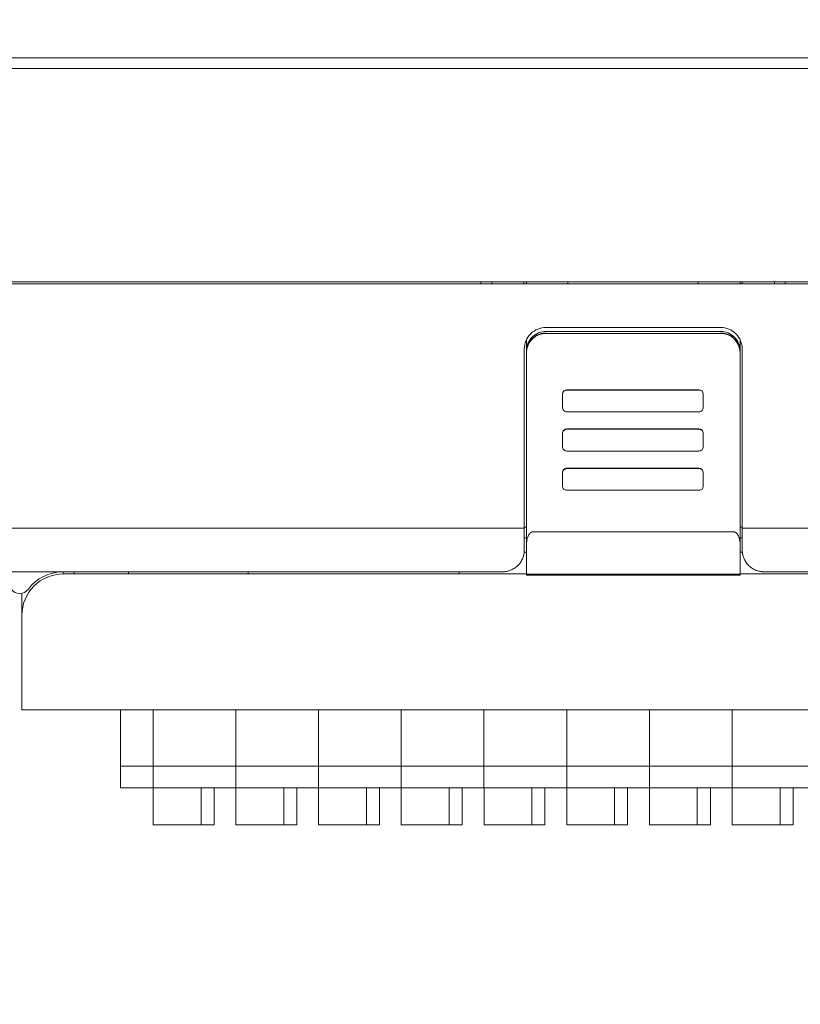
# Model space of a CAD drawing. Header units: millimetres. Extents: x -1114 to 1396, y -630 to 631.
# Tile 276 of 656: x -436 to -400, y 46 to 91. Entities that reach past the tile are written whole.
import ezdxf

# ---------------------------------------------------------------- set-up
doc = ezdxf.new("R2010")
doc.units = ezdxf.units.MM
doc.header["$MEASUREMENT"] = 0

msp = doc.modelspace()

# ---------------------------------------------------------------- linework, layer by layer
at = {"lineweight": 18}
for points, knots in [([(1038.9843, -629.7647), (1038.9843, -629.7647), (-1111.4882, -629.7647), (-1111.4882, -629.7647), (-1111.4882, -629.7647), (-1111.4882, -629.7647), (-1111.4882, 630.7883), (-1111.4882, 630.7883), (-1111.4882, 630.7883), (-1111.4882, 630.7883), (1038.9843, 630.7883), (1038.9843, 630.7883)], [0, 0, 0, 0, 0.3333333, 0.3333333, 0.3333333, 0.3333333, 0.6666667, 0.6666667, 0.6666667, 0.6666667, 1, 1, 1, 1]), ([(-412.0745, 76.694), (-412.3397, 76.694), (-412.5941, 76.5886), (-412.7816, 76.4011), (-412.7816, 76.4011), (-412.9691, 76.2135), (-413.0745, 75.9592), (-413.0745, 75.694)], [0, 0, 0, 0, 0.5, 0.5, 0.5, 0.5, 1, 1, 1, 1]), ([(-403.053, 75.694), (-403.053, 75.9592), (-403.1583, 76.2135), (-403.3459, 76.4011), (-403.3459, 76.4011), (-403.5334, 76.5886), (-403.7878, 76.694), (-404.053, 76.694)], [0, 0, 0, 0, 0.5, 0.5, 0.5, 0.5, 1, 1, 1, 1]), ([(-412.0745, 76.5105), (-412.3132, 76.5105), (-412.5421, 76.4158), (-412.7109, 76.2473), (-412.7109, 76.2473), (-412.8797, 76.0787), (-412.9745, 75.8501), (-412.9745, 75.6117)], [0, 0, 0, 0, 0.5, 0.5, 0.5, 0.5, 1, 1, 1, 1]), ([(-412.9745, 75.5373), (-412.9745, 75.5967), (-412.9687, 75.655), (-412.9573, 75.7124), (-412.9573, 75.7124), (-412.9516, 75.7411), (-412.9444, 75.7696), (-412.9359, 75.7978), (-412.9359, 75.7978), (-412.9273, 75.826), (-412.9173, 75.8541), (-412.906, 75.8813), (-412.906, 75.8813), (-412.8834, 75.9357), (-412.8558, 75.9873), (-412.8232, 76.0361), (-412.8232, 76.0361), (-412.815, 76.0483), (-412.8066, 76.0604), (-412.7978, 76.0722), (-412.7978, 76.0722), (-412.789, 76.0841), (-412.7799, 76.0958), (-412.7705, 76.1072), (-412.7705, 76.1072), (-412.7517, 76.1301), (-412.7319, 76.1519), (-412.7111, 76.1726), (-412.7111, 76.1726), (-412.6697, 76.2141), (-412.6244, 76.2513), (-412.5752, 76.2842), (-412.5752, 76.2842), (-412.563, 76.2924), (-412.5504, 76.3003), (-412.5377, 76.3079), (-412.5377, 76.3079), (-412.525, 76.3156), (-412.5122, 76.3228), (-412.4992, 76.3298), (-412.4992, 76.3298), (-412.4732, 76.3436), (-412.4467, 76.3562), (-412.4197, 76.3674), (-412.4197, 76.3674), (-412.3926, 76.3786), (-412.365, 76.3885), (-412.3369, 76.3971), (-412.3369, 76.3971), (-412.3228, 76.4014), (-412.3086, 76.4053), (-412.2942, 76.4089), (-412.2942, 76.4089), (-412.2799, 76.4125), (-412.2654, 76.4158), (-412.2508, 76.4187), (-412.2508, 76.4187), (-412.1927, 76.4303), (-412.1339, 76.4361), (-412.0745, 76.4361)], [0, 0, 0, 0, 0.0666667, 0.0666667, 0.0666667, 0.0666667, 0.1333333, 0.1333333, 0.1333333, 0.1333333, 0.2, 0.2, 0.2, 0.2, 0.2666667, 0.2666667, 0.2666667, 0.2666667, 0.3333333, 0.3333333, 0.3333333, 0.3333333, 0.4, 0.4, 0.4, 0.4, 0.4666667, 0.4666667, 0.4666667, 0.4666667, 0.5333333, 0.5333333, 0.5333333, 0.5333333, 0.6, 0.6, 0.6, 0.6, 0.6666667, 0.6666667, 0.6666667, 0.6666667, 0.7333333, 0.7333333, 0.7333333, 0.7333333, 0.8, 0.8, 0.8, 0.8, 0.8666667, 0.8666667, 0.8666667, 0.8666667, 0.9333333, 0.9333333, 0.9333333, 0.9333333, 1, 1, 1, 1]), ([(-403.153, 75.6117), (-403.153, 75.8501), (-403.2478, 76.0787), (-403.4166, 76.2473), (-403.4166, 76.2473), (-403.5853, 76.4158), (-403.8143, 76.5105), (-404.053, 76.5105)], [0, 0, 0, 0, 0.5, 0.5, 0.5, 0.5, 1, 1, 1, 1]), ([(-404.053, 76.4361), (-403.9935, 76.4361), (-403.9351, 76.4303), (-403.8776, 76.4189), (-403.8776, 76.4189), (-403.8489, 76.4132), (-403.8204, 76.4061), (-403.7921, 76.3975), (-403.7921, 76.3975), (-403.7639, 76.389), (-403.7358, 76.379), (-403.7085, 76.3677), (-403.7085, 76.3677), (-403.6541, 76.3452), (-403.6024, 76.3176), (-403.5535, 76.285), (-403.5535, 76.285), (-403.5413, 76.2769), (-403.5292, 76.2684), (-403.5174, 76.2596), (-403.5174, 76.2596), (-403.5055, 76.2509), (-403.4938, 76.2417), (-403.4823, 76.2323), (-403.4823, 76.2323), (-403.4594, 76.2136), (-403.4375, 76.1938), (-403.4168, 76.1731), (-403.4168, 76.1731), (-403.3753, 76.1317), (-403.338, 76.0865), (-403.3051, 76.0374), (-403.3051, 76.0374), (-403.2969, 76.0251), (-403.2889, 76.0126), (-403.2813, 75.9999), (-403.2813, 75.9999), (-403.2737, 75.9872), (-403.2664, 75.9744), (-403.2594, 75.9614), (-403.2594, 75.9614), (-403.2456, 75.9355), (-403.233, 75.909), (-403.2218, 75.882), (-403.2218, 75.882), (-403.2105, 75.855), (-403.2006, 75.8275), (-403.192, 75.7994), (-403.192, 75.7994), (-403.1878, 75.7853), (-403.1838, 75.7711), (-403.1802, 75.7568), (-403.1802, 75.7568), (-403.1766, 75.7425), (-403.1733, 75.728), (-403.1704, 75.7134), (-403.1704, 75.7134), (-403.1588, 75.6554), (-403.153, 75.5967), (-403.153, 75.5373)], [0, 0, 0, 0, 0.0666667, 0.0666667, 0.0666667, 0.0666667, 0.1333333, 0.1333333, 0.1333333, 0.1333333, 0.2, 0.2, 0.2, 0.2, 0.2666667, 0.2666667, 0.2666667, 0.2666667, 0.3333333, 0.3333333, 0.3333333, 0.3333333, 0.4, 0.4, 0.4, 0.4, 0.4666667, 0.4666667, 0.4666667, 0.4666667, 0.5333333, 0.5333333, 0.5333333, 0.5333333, 0.6, 0.6, 0.6, 0.6, 0.6666667, 0.6666667, 0.6666667, 0.6666667, 0.7333333, 0.7333333, 0.7333333, 0.7333333, 0.8, 0.8, 0.8, 0.8, 0.8666667, 0.8666667, 0.8666667, 0.8666667, 0.9333333, 0.9333333, 0.9333333, 0.9333333, 1, 1, 1, 1]), ([(-411.1207, 73.8115), (-411.1737, 73.8115), (-411.2246, 73.7905), (-411.2621, 73.753), (-411.2621, 73.753), (-411.2996, 73.7156), (-411.3207, 73.6648), (-411.3207, 73.6118)], [0, 0, 0, 0, 0.5, 0.5, 0.5, 0.5, 1, 1, 1, 1]), ([(-404.8459, 73.6118), (-404.8459, 73.6648), (-404.867, 73.7156), (-404.9045, 73.753), (-404.9045, 73.753), (-404.942, 73.7905), (-404.9929, 73.8115), (-405.0459, 73.8115)], [0, 0, 0, 0, 0.5, 0.5, 0.5, 0.5, 1, 1, 1, 1]), ([(-411.3207, 73.0126), (-411.3207, 72.9596), (-411.2996, 72.9088), (-411.2621, 72.8714), (-411.2621, 72.8714), (-411.2246, 72.8339), (-411.1737, 72.8129), (-411.1207, 72.8129)], [0, 0, 0, 0, 0.5, 0.5, 0.5, 0.5, 1, 1, 1, 1]), ([(-405.0459, 72.8129), (-404.9929, 72.8129), (-404.942, 72.8339), (-404.9045, 72.8714), (-404.9045, 72.8714), (-404.867, 72.9088), (-404.8459, 72.9596), (-404.8459, 73.0126)], [0, 0, 0, 0, 0.5, 0.5, 0.5, 0.5, 1, 1, 1, 1]), ([(-411.1207, 72.0212), (-411.1737, 72.0212), (-411.2246, 72.0002), (-411.2621, 71.9627), (-411.2621, 71.9627), (-411.2996, 71.9253), (-411.3207, 71.8745), (-411.3207, 71.8215)], [0, 0, 0, 0, 0.5, 0.5, 0.5, 0.5, 1, 1, 1, 1]), ([(-411.1207, 72.0046), (-411.1737, 72.0046), (-411.2246, 71.9835), (-411.2621, 71.9461), (-411.2621, 71.9461), (-411.2996, 71.9086), (-411.3207, 71.8578), (-411.3207, 71.8048)], [0, 0, 0, 0, 0.5, 0.5, 0.5, 0.5, 1, 1, 1, 1]), ([(-404.8459, 71.8048), (-404.8459, 71.8578), (-404.867, 71.9086), (-404.9045, 71.9461), (-404.9045, 71.9461), (-404.942, 71.9835), (-404.9929, 72.0046), (-405.0459, 72.0046)], [0, 0, 0, 0, 0.5, 0.5, 0.5, 0.5, 1, 1, 1, 1]), ([(-411.3207, 71.2057), (-411.3207, 71.1527), (-411.2996, 71.1019), (-411.2621, 71.0644), (-411.2621, 71.0644), (-411.2246, 71.027), (-411.1737, 71.0059), (-411.1207, 71.0059)], [0, 0, 0, 0, 0.5, 0.5, 0.5, 0.5, 1, 1, 1, 1]), ([(-405.0459, 71.0059), (-404.9929, 71.0059), (-404.942, 71.027), (-404.9045, 71.0644), (-404.9045, 71.0644), (-404.867, 71.1019), (-404.8459, 71.1527), (-404.8459, 71.2057)], [0, 0, 0, 0, 0.5, 0.5, 0.5, 0.5, 1, 1, 1, 1]), ([(-411.1207, 70.2143), (-411.1737, 70.2143), (-411.2246, 70.1932), (-411.2621, 70.1558), (-411.2621, 70.1558), (-411.2996, 70.1183), (-411.3207, 70.0675), (-411.3207, 70.0146)], [0, 0, 0, 0, 0.5, 0.5, 0.5, 0.5, 1, 1, 1, 1]), ([(-411.1207, 70.1976), (-411.1737, 70.1976), (-411.2246, 70.1766), (-411.2621, 70.1391), (-411.2621, 70.1391), (-411.2996, 70.1017), (-411.3207, 70.0509), (-411.3207, 69.9979)], [0, 0, 0, 0, 0.5, 0.5, 0.5, 0.5, 1, 1, 1, 1]), ([(-404.8459, 69.9979), (-404.8459, 70.0509), (-404.867, 70.1017), (-404.9045, 70.1391), (-404.9045, 70.1391), (-404.942, 70.1766), (-404.9929, 70.1976), (-405.0459, 70.1976)], [0, 0, 0, 0, 0.5, 0.5, 0.5, 0.5, 1, 1, 1, 1]), ([(-411.3207, 69.3987), (-411.3207, 69.3457), (-411.2996, 69.2949), (-411.2621, 69.2575), (-411.2621, 69.2575), (-411.2246, 69.22), (-411.1737, 69.199), (-411.1207, 69.199)], [0, 0, 0, 0, 0.5, 0.5, 0.5, 0.5, 1, 1, 1, 1]), ([(-405.0459, 69.199), (-404.9929, 69.199), (-404.942, 69.22), (-404.9045, 69.2575), (-404.9045, 69.2575), (-404.867, 69.2949), (-404.8459, 69.3457), (-404.8459, 69.3987)], [0, 0, 0, 0, 0.5, 0.5, 0.5, 0.5, 1, 1, 1, 1]), ([(-412.6745, 67.291), (-412.685, 67.2904), (-412.6956, 67.2897), (-412.7058, 67.2878), (-412.7058, 67.2878), (-412.7164, 67.2859), (-412.7268, 67.2825), (-412.7366, 67.2784), (-412.7366, 67.2784), (-412.7473, 67.2739), (-412.7574, 67.2686), (-412.7669, 67.2626), (-412.7669, 67.2626), (-412.7796, 67.2547), (-412.7912, 67.2455), (-412.802, 67.2357), (-412.802, 67.2357), (-412.814, 67.2247), (-412.825, 67.2128), (-412.8351, 67.2004), (-412.8351, 67.2004), (-412.8729, 67.1538), (-412.8989, 67.1003), (-412.919, 67.0457), (-412.919, 67.0457), (-412.9383, 66.9931), (-412.9523, 66.9395), (-412.9606, 66.8852), (-412.9606, 66.8852), (-412.9697, 66.8265), (-412.9721, 66.767), (-412.9745, 66.7075)], [0, 0, 0, 0, 0.125, 0.125, 0.125, 0.125, 0.25, 0.25, 0.25, 0.25, 0.375, 0.375, 0.375, 0.375, 0.5, 0.5, 0.5, 0.5, 0.625, 0.625, 0.625, 0.625, 0.75, 0.75, 0.75, 0.75, 0.875, 0.875, 0.875, 0.875, 1, 1, 1, 1]), ([(-403.153, 66.7076), (-403.153, 66.765), (-403.1572, 66.8218), (-403.166, 66.8779), (-403.166, 66.8779), (-403.1704, 66.9059), (-403.176, 66.9338), (-403.1828, 66.9615), (-403.1828, 66.9615), (-403.1897, 66.9891), (-403.1979, 67.0166), (-403.2078, 67.0438), (-403.2078, 67.0438), (-403.2127, 67.0574), (-403.2181, 67.071), (-403.2239, 67.0844), (-403.2239, 67.0844), (-403.2298, 67.0979), (-403.2362, 67.1113), (-403.2431, 67.1245), (-403.2431, 67.1245), (-403.25, 67.1376), (-403.2574, 67.1505), (-403.2655, 67.1632), (-403.2655, 67.1632), (-403.2736, 67.1758), (-403.2824, 67.1881), (-403.292, 67.1999), (-403.292, 67.1999), (-403.3015, 67.2117), (-403.3118, 67.223), (-403.323, 67.2335), (-403.323, 67.2335), (-403.3287, 67.2388), (-403.3346, 67.2439), (-403.3408, 67.2488), (-403.3408, 67.2488), (-403.347, 67.2536), (-403.3535, 67.2582), (-403.3602, 67.2625), (-403.3602, 67.2625), (-403.3669, 67.2667), (-403.3739, 67.2706), (-403.3812, 67.2741), (-403.3812, 67.2741), (-403.3885, 67.2776), (-403.3962, 67.2807), (-403.404, 67.2832), (-403.404, 67.2832), (-403.4118, 67.2858), (-403.4197, 67.2877), (-403.4279, 67.289), (-403.4279, 67.289), (-403.4361, 67.2904), (-403.4445, 67.2911), (-403.453, 67.2911)], [0, 0, 0, 0, 0.0714286, 0.0714286, 0.0714286, 0.0714286, 0.1428571, 0.1428571, 0.1428571, 0.1428571, 0.2142857, 0.2142857, 0.2142857, 0.2142857, 0.2857143, 0.2857143, 0.2857143, 0.2857143, 0.3571429, 0.3571429, 0.3571429, 0.3571429, 0.4285714, 0.4285714, 0.4285714, 0.4285714, 0.5, 0.5, 0.5, 0.5, 0.5714286, 0.5714286, 0.5714286, 0.5714286, 0.6428571, 0.6428571, 0.6428571, 0.6428571, 0.7142857, 0.7142857, 0.7142857, 0.7142857, 0.7857143, 0.7857143, 0.7857143, 0.7857143, 0.8571429, 0.8571429, 0.8571429, 0.8571429, 0.9285714, 0.9285714, 0.9285714, 0.9285714, 1, 1, 1, 1]), ([(-382.5683, 67.4489), (-383.0507, 67.4542), (-383.527, 67.4528), (-384.013, 67.4523), (-384.013, 67.4523), (-384.4991, 67.4517), (-384.9948, 67.4521), (-385.4587, 67.4523), (-385.4587, 67.4523), (-385.9226, 67.4524), (-386.3547, 67.4524), (-386.7867, 67.4524), (-386.7867, 67.4524), (-392.0922, 67.4523), (-397.4005, 67.4523), (-402.7108, 67.4523), (-402.7108, 67.4523), (-402.8249, 67.4523), (-402.9389, 67.4523), (-403.053, 67.4523)], [0, 0, 0, 0, 0.2, 0.2, 0.2, 0.2, 0.4, 0.4, 0.4, 0.4, 0.6, 0.6, 0.6, 0.6, 0.8, 0.8, 0.8, 0.8, 1, 1, 1, 1]), ([(-403.053, 66.4523), (-403.053, 66.4662), (-403.053, 66.4801), (-403.053, 66.4939), (-403.053, 66.4939), (-403.053, 66.8134), (-403.053, 67.1328), (-403.053, 67.4523)], [0, 0, 0, 0, 0.5, 0.5, 0.5, 0.5, 1, 1, 1, 1]), ([(-403.153, 66.7076), (-403.153, 66.2539), (-403.153, 65.8003), (-403.153, 65.3465), (-403.153, 65.3465), (-403.153, 65.3465), (-403.153, 65.3465), (-403.153, 65.3465)], [0, 0, 0, 0, 0.5, 0.5, 0.5, 0.5, 1, 1, 1, 1]), ([(-414.0745, 65.4523), (-414.0467, 65.4529), (-414.019, 65.4535), (-413.9913, 65.4556), (-413.9913, 65.4556), (-413.9639, 65.4577), (-413.9366, 65.4612), (-413.9096, 65.4657), (-413.9096, 65.4657), (-413.8825, 65.4703), (-413.8557, 65.4759), (-413.8292, 65.4826), (-413.8292, 65.4826), (-413.8025, 65.4894), (-413.7761, 65.4973), (-413.7502, 65.5062), (-413.7502, 65.5062), (-413.7239, 65.5153), (-413.698, 65.5254), (-413.6727, 65.5365), (-413.6727, 65.5365), (-413.6112, 65.5635), (-413.5528, 65.5964), (-413.4989, 65.6343), (-413.4989, 65.6343), (-413.4438, 65.6731), (-413.3934, 65.7171), (-413.3481, 65.765), (-413.3481, 65.765), (-413.3037, 65.8119), (-413.2642, 65.8625), (-413.2303, 65.9159), (-413.2303, 65.9159), (-413.1958, 65.9704), (-413.1671, 66.0277), (-413.1437, 66.0868), (-413.1437, 66.0868), (-413.1205, 66.1452), (-413.1025, 66.2053), (-413.0918, 66.2662), (-413.0918, 66.2662), (-413.081, 66.3277), (-413.0778, 66.39), (-413.0745, 66.4523)], [0, 0, 0, 0, 0.0909091, 0.0909091, 0.0909091, 0.0909091, 0.1818182, 0.1818182, 0.1818182, 0.1818182, 0.2727273, 0.2727273, 0.2727273, 0.2727273, 0.3636364, 0.3636364, 0.3636364, 0.3636364, 0.4545455, 0.4545455, 0.4545455, 0.4545455, 0.5454545, 0.5454545, 0.5454545, 0.5454545, 0.6363636, 0.6363636, 0.6363636, 0.6363636, 0.7272727, 0.7272727, 0.7272727, 0.7272727, 0.8181818, 0.8181818, 0.8181818, 0.8181818, 0.9090909, 0.9090909, 0.9090909, 0.9090909, 1, 1, 1, 1]), ([(-403.053, 66.4523), (-403.053, 66.3903), (-403.0473, 66.3288), (-403.0358, 66.2676), (-403.0358, 66.2676), (-403.0329, 66.2523), (-403.0296, 66.237), (-403.026, 66.2218), (-403.026, 66.2218), (-403.0224, 66.2065), (-403.0184, 66.1913), (-403.0141, 66.1761), (-403.0141, 66.1761), (-403.0054, 66.1459), (-402.9953, 66.1161), (-402.9838, 66.0867), (-402.9838, 66.0867), (-402.9722, 66.0574), (-402.9593, 66.0286), (-402.945, 66.0002), (-402.945, 66.0002), (-402.9378, 65.9861), (-402.9302, 65.972), (-402.9223, 65.9581), (-402.9223, 65.9581), (-402.9144, 65.9442), (-402.9061, 65.9303), (-402.8975, 65.9168), (-402.8975, 65.9168), (-402.8632, 65.8626), (-402.8237, 65.8119), (-402.7791, 65.7647), (-402.7791, 65.7647), (-402.7567, 65.7411), (-402.7331, 65.7184), (-402.708, 65.6967), (-402.708, 65.6967), (-402.6955, 65.6858), (-402.6826, 65.6752), (-402.6695, 65.665), (-402.6695, 65.665), (-402.6564, 65.6547), (-402.6431, 65.6448), (-402.6295, 65.6352), (-402.6295, 65.6352), (-402.5752, 65.5969), (-402.5171, 65.5639), (-402.4548, 65.5366), (-402.4548, 65.5366), (-402.4393, 65.5297), (-402.4235, 65.5233), (-402.4074, 65.5172), (-402.4074, 65.5172), (-402.3913, 65.5111), (-402.375, 65.5054), (-402.3586, 65.5001), (-402.3586, 65.5001), (-402.3258, 65.4896), (-402.2926, 65.4808), (-402.2591, 65.4737), (-402.2591, 65.4737), (-402.2255, 65.4667), (-402.1916, 65.4613), (-402.1572, 65.4577), (-402.1572, 65.4577), (-402.14, 65.4559), (-402.1227, 65.4546), (-402.1054, 65.4536), (-402.1054, 65.4536), (-402.088, 65.4527), (-402.0704, 65.4523), (-402.053, 65.4523)], [0, 0, 0, 0, 0.0555556, 0.0555556, 0.0555556, 0.0555556, 0.1111111, 0.1111111, 0.1111111, 0.1111111, 0.1666667, 0.1666667, 0.1666667, 0.1666667, 0.2222222, 0.2222222, 0.2222222, 0.2222222, 0.2777778, 0.2777778, 0.2777778, 0.2777778, 0.3333333, 0.3333333, 0.3333333, 0.3333333, 0.3888889, 0.3888889, 0.3888889, 0.3888889, 0.4444444, 0.4444444, 0.4444444, 0.4444444, 0.5, 0.5, 0.5, 0.5, 0.5555556, 0.5555556, 0.5555556, 0.5555556, 0.6111111, 0.6111111, 0.6111111, 0.6111111, 0.6666667, 0.6666667, 0.6666667, 0.6666667, 0.7222222, 0.7222222, 0.7222222, 0.7222222, 0.7777778, 0.7777778, 0.7777778, 0.7777778, 0.8333333, 0.8333333, 0.8333333, 0.8333333, 0.8888889, 0.8888889, 0.8888889, 0.8888889, 0.9444444, 0.9444444, 0.9444444, 0.9444444, 1, 1, 1, 1]), ([(-434.2773, 65.3525), (-434.7812, 65.3525), (-435.2645, 65.1523), (-435.6208, 64.796), (-435.6208, 64.796), (-435.9771, 64.4396), (-436.1773, 63.9564), (-436.1773, 63.4525)], [0, 0, 0, 0, 0.5, 0.5, 0.5, 0.5, 1, 1, 1, 1]), ([(-432.7773, 65.4525), (-432.944, 65.4525), (-433.1106, 65.4525), (-433.2773, 65.4525), (-433.2773, 65.4525), (-433.6106, 65.4525), (-433.944, 65.4525), (-434.2773, 65.4525)], [0, 0, 0, 0, 0.5, 0.5, 0.5, 0.5, 1, 1, 1, 1]), ([(-436.6773, 64.6525), (-436.5829, 64.5266), (-436.4347, 64.4525), (-436.2773, 64.4525), (-436.2773, 64.4525), (-436.1199, 64.4525), (-435.9717, 64.5266), (-435.8773, 64.6525)], [0, 0, 0, 0, 0.5, 0.5, 0.5, 0.5, 1, 1, 1, 1])]:
    msp.add_open_spline(points, degree=3, knots=knots, dxfattribs=at)
for points in [[(-532.5526, 89.1023), (-532.5526, 89.1023), (-376.5526, 89.1023), (-376.5526, 89.1023)], [(-376.5526, 88.6023), (-376.5526, 88.6023), (-532.5526, 88.6023), (-532.5526, 88.6023)], [(-376.5526, 78.6969), (-376.5526, 78.6969), (-532.5526, 78.6969), (-532.5526, 78.6969)], [(-399.0026, 78.7969), (-399.0026, 78.7969), (-448.6026, 78.7969), (-448.6026, 78.7969)], [(-415.0745, 78.6968), (-415.0745, 78.6968), (-415.0745, 78.7969), (-415.0745, 78.7969)], [(-414.5745, 78.6969), (-414.5745, 78.6969), (-414.5745, 78.7969), (-414.5745, 78.7969)], [(-413.0961, 78.6969), (-413.0961, 78.6969), (-413.0961, 78.7969), (-413.0961, 78.7969)], [(-412.9745, 78.7969), (-412.9745, 78.7969), (-412.9745, 78.6969), (-412.9745, 78.6969)], [(-411.0745, 78.7969), (-411.0745, 78.7969), (-411.0745, 78.6969), (-411.0745, 78.6969)], [(-405.0745, 78.6969), (-405.0745, 78.6969), (-405.0745, 78.7969), (-405.0745, 78.7969)], [(-403.153, 78.7969), (-403.153, 78.7969), (-403.153, 78.697), (-403.153, 78.697)], [(-403.053, 78.6969), (-403.053, 78.6969), (-403.053, 78.7969), (-403.053, 78.7969)], [(-401.5745, 78.6969), (-401.5745, 78.6969), (-401.5745, 78.7969), (-401.5745, 78.7969)], [(-401.0745, 78.7969), (-401.0745, 78.7969), (-401.0745, 78.6968), (-401.0745, 78.6968)], [(-412.0745, 76.694), (-412.0745, 76.694), (-404.0745, 76.694), (-404.0745, 76.694)], [(-404.053, 76.6937), (-404.0602, 76.6939), (-404.0673, 76.694), (-404.0745, 76.694)], [(-412.9745, 76.1299), (-412.9745, 76.1299), (-412.9745, 75.6117), (-412.9745, 75.6117)], [(-412.0745, 76.4204), (-412.5656, 76.4204), (-412.9661, 76.0272), (-412.9744, 75.5369)], [(-412.0745, 76.5105), (-412.0745, 76.5105), (-404.053, 76.5105), (-404.053, 76.5105)], [(-412.0745, 76.4204), (-412.0745, 76.4204), (-404.053, 76.4204), (-404.053, 76.4204)], [(-403.1531, 75.5369), (-403.1614, 76.0272), (-403.5618, 76.4204), (-404.053, 76.4204)], [(-403.153, 76.1299), (-403.153, 76.1299), (-403.153, 75.6117), (-403.153, 75.6117)], [(-413.0745, 67.4523), (-413.0745, 67.4523), (-413.0745, 75.694), (-413.0745, 75.694)], [(-403.053, 67.4523), (-403.053, 67.4523), (-403.053, 75.694), (-403.053, 75.694)], [(-412.9745, 75.5373), (-412.9745, 75.5373), (-412.9745, 75.6117), (-412.9745, 75.6117)], [(-412.9745, 75.5373), (-412.9745, 75.5373), (-412.9745, 75.6117), (-412.9745, 75.6117)], [(-412.9745, 66.7075), (-412.9745, 66.7075), (-412.9745, 75.5373), (-412.9745, 75.5373)], [(-412.9745, 66.7143), (-412.9745, 66.7143), (-412.9745, 75.5372), (-412.9745, 75.5372)], [(-403.153, 75.6117), (-403.153, 75.6117), (-403.153, 75.5373), (-403.153, 75.5373)], [(-403.153, 75.5373), (-403.153, 75.5373), (-403.153, 66.7076), (-403.153, 66.7076)], [(-403.153, 75.5372), (-403.153, 75.5372), (-403.153, 66.7145), (-403.153, 66.7145)], [(-411.1207, 73.8282), (-411.2311, 73.8282), (-411.3207, 73.7388), (-411.3207, 73.6285)], [(-411.3207, 73.6118), (-411.3207, 73.6118), (-411.3207, 73.6285), (-411.3207, 73.6285)], [(-411.3207, 73.6118), (-411.3207, 73.6118), (-411.3207, 73.6284), (-411.3207, 73.6284)], [(-411.3207, 73.0126), (-411.3207, 73.0126), (-411.3207, 73.6118), (-411.3207, 73.6118)], [(-405.0459, 73.8282), (-405.0459, 73.8282), (-411.1207, 73.8282), (-411.1207, 73.8282)], [(-411.1207, 73.8115), (-411.1207, 73.8115), (-405.0459, 73.8115), (-405.0459, 73.8115)], [(-404.8459, 73.6285), (-404.8459, 73.7388), (-404.9354, 73.8282), (-405.0459, 73.8282)], [(-404.8459, 73.6118), (-404.8459, 73.6118), (-404.8459, 73.6285), (-404.8459, 73.6285)], [(-404.8459, 73.6284), (-404.8459, 73.6284), (-404.8459, 73.6118), (-404.8459, 73.6118)], [(-404.8459, 73.6118), (-404.8459, 73.6118), (-404.8459, 73.0126), (-404.8459, 73.0126)], [(-405.0459, 72.8129), (-405.0459, 72.8129), (-411.1207, 72.8129), (-411.1207, 72.8129)], [(-411.3207, 71.8048), (-411.3207, 71.8048), (-411.3207, 71.8215), (-411.3207, 71.8215)], [(-411.3207, 71.2057), (-411.3207, 71.2057), (-411.3207, 71.8048), (-411.3207, 71.8048)], [(-405.0459, 72.0212), (-405.0459, 72.0212), (-411.1207, 72.0212), (-411.1207, 72.0212)], [(-411.1207, 72.0046), (-411.1207, 72.0046), (-405.0459, 72.0046), (-405.0459, 72.0046)], [(-404.8459, 71.8215), (-404.8459, 71.9318), (-404.9354, 72.0212), (-405.0459, 72.0212)], [(-404.8459, 71.8215), (-404.8459, 71.8215), (-404.8459, 71.8048), (-404.8459, 71.8048)], [(-404.8459, 71.8048), (-404.8459, 71.8048), (-404.8459, 71.8215), (-404.8459, 71.8215)], [(-404.8459, 71.8048), (-404.8459, 71.8048), (-404.8459, 71.2057), (-404.8459, 71.2057)], [(-405.0459, 71.0059), (-405.0459, 71.0059), (-411.1207, 71.0059), (-411.1207, 71.0059)], [(-405.0459, 70.2143), (-405.0459, 70.2143), (-411.1207, 70.2143), (-411.1207, 70.2143)], [(-404.8459, 70.0146), (-404.8459, 70.1249), (-404.9354, 70.2143), (-405.0459, 70.2143)], [(-411.3207, 69.9979), (-411.3207, 69.9979), (-411.3207, 70.0146), (-411.3207, 70.0146)], [(-411.3207, 69.3987), (-411.3207, 69.3987), (-411.3207, 69.9979), (-411.3207, 69.9979)], [(-411.1207, 70.1976), (-411.1207, 70.1976), (-405.0459, 70.1976), (-405.0459, 70.1976)], [(-404.8459, 69.9979), (-404.8459, 69.9979), (-404.8459, 70.0146), (-404.8459, 70.0146)], [(-404.8459, 70.0145), (-404.8459, 70.0145), (-404.8459, 69.9979), (-404.8459, 69.9979)], [(-404.8459, 69.9979), (-404.8459, 69.9979), (-404.8459, 69.3987), (-404.8459, 69.3987)], [(-405.0459, 69.199), (-405.0459, 69.199), (-411.1207, 69.199), (-411.1207, 69.199)], [(-412.9744, 67.5104), (-412.9744, 67.5104), (-413.0745, 67.5104), (-413.0745, 67.5104)], [(-403.053, 67.5104), (-403.053, 67.5104), (-403.153, 67.5104), (-403.153, 67.5104)], [(-435.2773, 67.4524), (-435.2773, 67.4524), (-437.2773, 67.4524), (-437.2773, 67.4524)], [(-435.2773, 67.4523), (-435.2773, 67.4523), (-413.0745, 67.4523), (-413.0745, 67.4523)], [(-413.0745, 66.4523), (-413.0745, 66.7856), (-413.0745, 67.1189), (-413.0745, 67.4523)], [(-403.453, 67.2911), (-403.453, 67.2911), (-412.6745, 67.291), (-412.6745, 67.291)], [(-413.0745, 67.0104), (-413.0745, 67.0104), (-412.9746, 67.0104), (-412.9746, 67.0104)], [(-413.0745, 67.0104), (-413.0745, 67.0104), (-412.9746, 67.0104), (-412.9746, 67.0104)], [(-412.9745, 65.3465), (-412.9745, 65.8002), (-412.9745, 66.2538), (-412.9745, 66.7075)], [(-403.1529, 67.0104), (-403.1529, 67.0104), (-403.0529, 67.0104), (-403.0529, 67.0104)], [(-403.1529, 67.0104), (-403.1529, 67.0104), (-403.0529, 67.0104), (-403.0529, 67.0104)], [(-412.9745, 66.3525), (-412.9745, 66.3525), (-413.0934, 66.3525), (-413.0934, 66.3525)], [(-403.0464, 66.3525), (-403.0464, 66.3525), (-403.153, 66.3525), (-403.153, 66.3525)], [(-435.2773, 65.4524), (-435.2773, 65.4524), (-437.2773, 65.4524), (-437.2773, 65.4524)], [(-434.3055, 65.4523), (-434.925, 65.4435), (-435.5055, 65.1481), (-435.8773, 64.6525)], [(-435.2773, 65.4523), (-434.9534, 65.4523), (-434.6294, 65.4523), (-434.3055, 65.4523)], [(-434.3055, 65.4523), (-434.2961, 65.4524), (-434.2867, 65.4525), (-434.2773, 65.4525)], [(-434.2773, 65.4525), (-434.2773, 65.4525), (-434.2773, 65.3525), (-434.2773, 65.3525)], [(-434.2773, 65.3525), (-434.2773, 65.3525), (-412.9745, 65.3525), (-412.9745, 65.3525)], [(-434.2721, 65.3525), (-434.2721, 65.3525), (-434.2721, 65.4525), (-434.2721, 65.4525)], [(-433.7773, 65.4525), (-433.7773, 65.4525), (-433.7773, 65.3525), (-433.7773, 65.3525)], [(-432.7773, 65.4523), (-426.5441, 65.4523), (-420.3103, 65.4523), (-414.0745, 65.4523)], [(-431.2773, 65.4523), (-431.2773, 65.4523), (-431.2773, 65.3525), (-431.2773, 65.3525)], [(-425.7773, 65.4523), (-425.7773, 65.4523), (-425.7773, 65.3525), (-425.7773, 65.3525)], [(-416.0745, 65.4523), (-416.0745, 65.4523), (-416.0745, 65.3525), (-416.0745, 65.3525)], [(-403.153, 65.3465), (-403.153, 65.3465), (-412.9745, 65.3465), (-412.9745, 65.3465)], [(-412.9745, 65.3001), (-412.9745, 65.3001), (-412.9745, 65.3453), (-412.9745, 65.3453)], [(-412.9745, 65.3001), (-412.9745, 65.3001), (-403.153, 65.3001), (-403.153, 65.3001)], [(-403.153, 65.3525), (-403.153, 65.3525), (-381.8717, 65.3525), (-381.8717, 65.3525)], [(-403.153, 65.3454), (-403.153, 65.3454), (-403.153, 65.3001), (-403.153, 65.3001)], [(-383.1559, 65.4523), (-383.1559, 65.4523), (-402.053, 65.4523), (-402.053, 65.4523)], [(-436.1773, 63.4525), (-436.1773, 63.4525), (-436.1773, 64.4626), (-436.1773, 64.4626)], [(-436.1773, 61.1025), (-436.1773, 61.1025), (-436.1773, 63.4525), (-436.1773, 63.4525)], [(-436.1773, 59.1025), (-436.1773, 59.1025), (-436.1773, 61.1025), (-436.1773, 61.1025)], [(-379.9717, 59.1025), (-379.9717, 59.1025), (-436.1773, 59.1025), (-436.1773, 59.1025)], [(-379.9717, 59.1025), (-379.9717, 59.1025), (-436.1773, 59.1025), (-436.1773, 59.1025)], [(-431.6404, 56.5808), (-431.6404, 56.5808), (-431.6404, 59.1026), (-431.6404, 59.1026)], [(-430.1427, 56.5808), (-430.1427, 56.5808), (-430.1427, 59.1026), (-430.1427, 59.1026)], [(-430.1427, 56.5808), (-430.1427, 56.5808), (-430.1427, 59.1026), (-430.1427, 59.1026)], [(-426.3395, 56.5808), (-426.3395, 56.5808), (-426.3395, 59.1026), (-426.3395, 59.1026)], [(-426.3395, 56.5808), (-426.3395, 56.5808), (-426.3395, 59.1026), (-426.3395, 59.1026)], [(-422.5362, 56.5808), (-422.5362, 56.5808), (-422.5362, 59.1026), (-422.5362, 59.1026)], [(-422.5362, 56.5808), (-422.5362, 56.5808), (-422.5362, 59.1026), (-422.5362, 59.1026)], [(-418.733, 56.5808), (-418.733, 56.5808), (-418.733, 59.1026), (-418.733, 59.1026)], [(-418.733, 56.5808), (-418.733, 56.5808), (-418.733, 59.1026), (-418.733, 59.1026)], [(-414.9297, 56.5808), (-414.9297, 56.5808), (-414.9297, 59.1026), (-414.9297, 59.1026)], [(-414.9297, 56.5808), (-414.9297, 56.5808), (-414.9297, 59.1026), (-414.9297, 59.1026)], [(-411.1265, 56.5808), (-411.1265, 56.5808), (-411.1265, 59.1026), (-411.1265, 59.1026)], [(-411.1265, 56.5808), (-411.1265, 56.5808), (-411.1265, 59.1026), (-411.1265, 59.1026)], [(-407.3232, 56.5808), (-407.3232, 56.5808), (-407.3232, 59.1026), (-407.3232, 59.1026)], [(-407.3232, 56.5808), (-407.3232, 56.5808), (-407.3232, 59.1026), (-407.3232, 59.1026)], [(-403.52, 56.5808), (-403.52, 56.5808), (-403.52, 59.1026), (-403.52, 59.1026)], [(-403.52, 56.5808), (-403.52, 56.5808), (-403.52, 59.1026), (-403.52, 59.1026)], [(-431.6404, 56.4606), (-431.6404, 56.4606), (-431.6404, 56.5808), (-431.6404, 56.5808)], [(-430.1427, 56.5104), (-430.1427, 56.5104), (-431.6404, 56.5104), (-431.6404, 56.5104)], [(-431.6404, 55.5602), (-431.6404, 55.5602), (-431.6404, 56.4606), (-431.6404, 56.4606)], [(-430.1427, 56.4606), (-430.1427, 56.4606), (-430.1427, 56.5808), (-430.1427, 56.5808)], [(-430.1427, 56.4606), (-430.1427, 56.4606), (-430.1427, 56.5808), (-430.1427, 56.5808)], [(-430.1427, 56.5104), (-430.1427, 56.5104), (-426.3395, 56.5104), (-426.3395, 56.5104)], [(-430.1427, 55.5602), (-430.1427, 55.5602), (-430.1427, 56.4606), (-430.1427, 56.4606)], [(-430.1427, 55.5602), (-430.1427, 55.5602), (-430.1427, 56.4606), (-430.1427, 56.4606)], [(-426.3395, 56.4606), (-426.3395, 56.4606), (-426.3395, 56.5808), (-426.3395, 56.5808)], [(-426.3395, 56.4606), (-426.3395, 56.4606), (-426.3395, 56.5808), (-426.3395, 56.5808)], [(-426.3395, 56.5104), (-426.3395, 56.5104), (-422.5362, 56.5104), (-422.5362, 56.5104)], [(-426.3395, 55.5602), (-426.3395, 55.5602), (-426.3395, 56.4606), (-426.3395, 56.4606)], [(-426.3395, 55.5602), (-426.3395, 55.5602), (-426.3395, 56.4606), (-426.3395, 56.4606)], [(-422.5362, 56.4606), (-422.5362, 56.4606), (-422.5362, 56.5808), (-422.5362, 56.5808)], [(-422.5362, 56.4606), (-422.5362, 56.4606), (-422.5362, 56.5808), (-422.5362, 56.5808)], [(-422.5362, 56.5104), (-422.5362, 56.5104), (-418.733, 56.5104), (-418.733, 56.5104)], [(-422.5362, 55.5602), (-422.5362, 55.5602), (-422.5362, 56.4606), (-422.5362, 56.4606)], [(-422.5362, 55.5602), (-422.5362, 55.5602), (-422.5362, 56.4606), (-422.5362, 56.4606)], [(-418.733, 56.4606), (-418.733, 56.4606), (-418.733, 56.5808), (-418.733, 56.5808)], [(-418.733, 56.4606), (-418.733, 56.4606), (-418.733, 56.5808), (-418.733, 56.5808)], [(-418.733, 56.5104), (-418.733, 56.5104), (-414.9297, 56.5104), (-414.9297, 56.5104)], [(-418.733, 55.5602), (-418.733, 55.5602), (-418.733, 56.4606), (-418.733, 56.4606)], [(-418.733, 55.5602), (-418.733, 55.5602), (-418.733, 56.4606), (-418.733, 56.4606)], [(-414.9297, 56.4606), (-414.9297, 56.4606), (-414.9297, 56.5808), (-414.9297, 56.5808)], [(-414.9297, 56.4606), (-414.9297, 56.4606), (-414.9297, 56.5808), (-414.9297, 56.5808)], [(-414.9297, 56.5104), (-414.9297, 56.5104), (-411.1265, 56.5104), (-411.1265, 56.5104)], [(-414.9297, 55.5602), (-414.9297, 55.5602), (-414.9297, 56.4606), (-414.9297, 56.4606)], [(-414.9297, 55.5602), (-414.9297, 55.5602), (-414.9297, 56.4606), (-414.9297, 56.4606)], [(-411.1265, 56.4606), (-411.1265, 56.4606), (-411.1265, 56.5808), (-411.1265, 56.5808)], [(-411.1265, 56.4606), (-411.1265, 56.4606), (-411.1265, 56.5808), (-411.1265, 56.5808)], [(-411.1265, 56.5104), (-411.1265, 56.5104), (-407.3232, 56.5104), (-407.3232, 56.5104)], [(-411.1265, 55.5602), (-411.1265, 55.5602), (-411.1265, 56.4606), (-411.1265, 56.4606)], [(-411.1265, 55.5602), (-411.1265, 55.5602), (-411.1265, 56.4606), (-411.1265, 56.4606)], [(-407.3232, 56.4606), (-407.3232, 56.4606), (-407.3232, 56.5808), (-407.3232, 56.5808)], [(-407.3232, 56.4606), (-407.3232, 56.4606), (-407.3232, 56.5808), (-407.3232, 56.5808)], [(-407.3232, 56.5104), (-407.3232, 56.5104), (-403.52, 56.5104), (-403.52, 56.5104)], [(-407.3232, 55.5602), (-407.3232, 55.5602), (-407.3232, 56.4606), (-407.3232, 56.4606)], [(-407.3232, 55.5602), (-407.3232, 55.5602), (-407.3232, 56.4606), (-407.3232, 56.4606)], [(-403.52, 56.4606), (-403.52, 56.4606), (-403.52, 56.5808), (-403.52, 56.5808)], [(-403.52, 56.4606), (-403.52, 56.4606), (-403.52, 56.5808), (-403.52, 56.5808)], [(-403.52, 56.5104), (-403.52, 56.5104), (-399.7167, 56.5104), (-399.7167, 56.5104)], [(-403.52, 55.5602), (-403.52, 55.5602), (-403.52, 56.4606), (-403.52, 56.4606)], [(-403.52, 55.5602), (-403.52, 55.5602), (-403.52, 56.4606), (-403.52, 56.4606)], [(-431.6404, 55.5104), (-431.6404, 55.5104), (-431.6404, 55.5602), (-431.6404, 55.5602)], [(-430.1427, 55.5104), (-430.1427, 55.5104), (-431.6404, 55.5104), (-431.6404, 55.5104)], [(-430.1427, 55.5104), (-430.1427, 55.5104), (-431.6404, 55.5104), (-431.6404, 55.5104)], [(-430.1427, 55.5104), (-430.1427, 55.5104), (-430.1427, 55.5602), (-430.1427, 55.5602)], [(-430.1427, 55.5104), (-430.1427, 55.5104), (-430.1427, 55.5602), (-430.1427, 55.5602)], [(-426.3395, 55.5104), (-426.3395, 55.5104), (-430.1427, 55.5104), (-430.1427, 55.5104)], [(-426.3395, 55.5104), (-426.3395, 55.5104), (-430.1427, 55.5104), (-430.1427, 55.5104)], [(-430.1395, 55.5104), (-430.1395, 55.5104), (-430.1395, 53.8104), (-430.1395, 53.8104)], [(-427.9395, 53.8104), (-427.9395, 53.8104), (-427.9395, 55.5104), (-427.9395, 55.5104)], [(-427.3395, 55.5104), (-427.3395, 55.5104), (-427.3395, 53.8104), (-427.3395, 53.8104)], [(-426.3395, 55.5104), (-426.3395, 55.5104), (-426.3395, 55.5602), (-426.3395, 55.5602)], [(-426.3395, 55.5104), (-426.3395, 55.5104), (-426.3395, 55.5602), (-426.3395, 55.5602)], [(-422.5362, 55.5104), (-422.5362, 55.5104), (-426.3395, 55.5104), (-426.3395, 55.5104)], [(-422.5362, 55.5104), (-422.5362, 55.5104), (-426.3395, 55.5104), (-426.3395, 55.5104)], [(-426.3362, 55.5104), (-426.3362, 55.5104), (-426.3362, 53.8104), (-426.3362, 53.8104)], [(-424.1362, 53.8104), (-424.1362, 53.8104), (-424.1362, 55.5104), (-424.1362, 55.5104)], [(-423.5362, 55.5104), (-423.5362, 55.5104), (-423.5362, 53.8104), (-423.5362, 53.8104)], [(-422.5362, 55.5104), (-422.5362, 55.5104), (-422.5362, 55.5602), (-422.5362, 55.5602)], [(-422.5362, 55.5104), (-422.5362, 55.5104), (-422.5362, 55.5602), (-422.5362, 55.5602)], [(-418.733, 55.5104), (-418.733, 55.5104), (-422.5362, 55.5104), (-422.5362, 55.5104)], [(-418.733, 55.5104), (-418.733, 55.5104), (-422.5362, 55.5104), (-422.5362, 55.5104)], [(-422.533, 55.5104), (-422.533, 55.5104), (-422.533, 53.8104), (-422.533, 53.8104)], [(-420.333, 53.8104), (-420.333, 53.8104), (-420.333, 55.5104), (-420.333, 55.5104)], [(-419.733, 55.5104), (-419.733, 55.5104), (-419.733, 53.8104), (-419.733, 53.8104)], [(-418.733, 55.5104), (-418.733, 55.5104), (-418.733, 55.5602), (-418.733, 55.5602)], [(-418.733, 55.5104), (-418.733, 55.5104), (-418.733, 55.5602), (-418.733, 55.5602)], [(-414.9297, 55.5104), (-414.9297, 55.5104), (-418.733, 55.5104), (-418.733, 55.5104)], [(-414.9297, 55.5104), (-414.9297, 55.5104), (-418.733, 55.5104), (-418.733, 55.5104)], [(-418.7297, 55.5104), (-418.7297, 55.5104), (-418.7297, 53.8104), (-418.7297, 53.8104)], [(-416.5297, 53.8104), (-416.5297, 53.8104), (-416.5297, 55.5104), (-416.5297, 55.5104)], [(-415.9297, 55.5104), (-415.9297, 55.5104), (-415.9297, 53.8104), (-415.9297, 53.8104)], [(-414.9297, 55.5104), (-414.9297, 55.5104), (-414.9297, 55.5602), (-414.9297, 55.5602)], [(-414.9297, 55.5104), (-414.9297, 55.5104), (-414.9297, 55.5602), (-414.9297, 55.5602)], [(-411.1265, 55.5104), (-411.1265, 55.5104), (-414.9297, 55.5104), (-414.9297, 55.5104)], [(-411.1265, 55.5104), (-411.1265, 55.5104), (-414.9297, 55.5104), (-414.9297, 55.5104)], [(-414.9265, 55.5104), (-414.9265, 55.5104), (-414.9265, 53.8104), (-414.9265, 53.8104)], [(-412.7265, 53.8104), (-412.7265, 53.8104), (-412.7265, 55.5104), (-412.7265, 55.5104)], [(-412.1265, 55.5104), (-412.1265, 55.5104), (-412.1265, 53.8104), (-412.1265, 53.8104)], [(-411.1265, 55.5104), (-411.1265, 55.5104), (-411.1265, 55.5602), (-411.1265, 55.5602)], [(-411.1265, 55.5104), (-411.1265, 55.5104), (-411.1265, 55.5602), (-411.1265, 55.5602)], [(-407.3232, 55.5104), (-407.3232, 55.5104), (-411.1265, 55.5104), (-411.1265, 55.5104)], [(-407.3232, 55.5104), (-407.3232, 55.5104), (-411.1265, 55.5104), (-411.1265, 55.5104)], [(-411.1232, 55.5104), (-411.1232, 55.5104), (-411.1232, 53.8104), (-411.1232, 53.8104)], [(-408.9232, 53.8104), (-408.9232, 53.8104), (-408.9232, 55.5104), (-408.9232, 55.5104)], [(-408.3232, 55.5104), (-408.3232, 55.5104), (-408.3232, 53.8104), (-408.3232, 53.8104)], [(-407.3232, 55.5104), (-407.3232, 55.5104), (-407.3232, 55.5602), (-407.3232, 55.5602)], [(-407.3232, 55.5104), (-407.3232, 55.5104), (-407.3232, 55.5602), (-407.3232, 55.5602)], [(-403.52, 55.5104), (-403.52, 55.5104), (-407.3232, 55.5104), (-407.3232, 55.5104)], [(-403.52, 55.5104), (-403.52, 55.5104), (-407.3232, 55.5104), (-407.3232, 55.5104)], [(-407.32, 55.5104), (-407.32, 55.5104), (-407.32, 53.8104), (-407.32, 53.8104)], [(-405.12, 53.8104), (-405.12, 53.8104), (-405.12, 55.5104), (-405.12, 55.5104)], [(-404.52, 55.5104), (-404.52, 55.5104), (-404.52, 53.8104), (-404.52, 53.8104)], [(-403.52, 55.5104), (-403.52, 55.5104), (-403.52, 55.5602), (-403.52, 55.5602)], [(-403.52, 55.5104), (-403.52, 55.5104), (-403.52, 55.5602), (-403.52, 55.5602)], [(-399.7167, 55.5104), (-399.7167, 55.5104), (-403.52, 55.5104), (-403.52, 55.5104)], [(-399.7167, 55.5104), (-399.7167, 55.5104), (-403.52, 55.5104), (-403.52, 55.5104)], [(-403.5167, 55.5104), (-403.5167, 55.5104), (-403.5167, 53.8104), (-403.5167, 53.8104)], [(-401.3167, 53.8104), (-401.3167, 53.8104), (-401.3167, 55.5104), (-401.3167, 55.5104)], [(-400.7167, 55.5104), (-400.7167, 55.5104), (-400.7167, 53.8104), (-400.7167, 53.8104)], [(-427.9395, 53.8104), (-427.9395, 53.8104), (-430.1395, 53.8104), (-430.1395, 53.8104)], [(-427.3395, 53.8104), (-427.3395, 53.8104), (-427.9395, 53.8104), (-427.9395, 53.8104)], [(-424.1362, 53.8104), (-424.1362, 53.8104), (-426.3362, 53.8104), (-426.3362, 53.8104)], [(-423.5362, 53.8104), (-423.5362, 53.8104), (-424.1362, 53.8104), (-424.1362, 53.8104)], [(-420.333, 53.8104), (-420.333, 53.8104), (-422.533, 53.8104), (-422.533, 53.8104)], [(-419.733, 53.8104), (-419.733, 53.8104), (-420.333, 53.8104), (-420.333, 53.8104)], [(-416.5297, 53.8104), (-416.5297, 53.8104), (-418.7297, 53.8104), (-418.7297, 53.8104)], [(-415.9297, 53.8104), (-415.9297, 53.8104), (-416.5297, 53.8104), (-416.5297, 53.8104)], [(-412.7265, 53.8104), (-412.7265, 53.8104), (-414.9265, 53.8104), (-414.9265, 53.8104)], [(-412.1265, 53.8104), (-412.1265, 53.8104), (-412.7265, 53.8104), (-412.7265, 53.8104)], [(-408.9232, 53.8104), (-408.9232, 53.8104), (-411.1232, 53.8104), (-411.1232, 53.8104)], [(-408.3232, 53.8104), (-408.3232, 53.8104), (-408.9232, 53.8104), (-408.9232, 53.8104)], [(-405.12, 53.8104), (-405.12, 53.8104), (-407.32, 53.8104), (-407.32, 53.8104)], [(-404.52, 53.8104), (-404.52, 53.8104), (-405.12, 53.8104), (-405.12, 53.8104)], [(-401.3167, 53.8104), (-401.3167, 53.8104), (-403.5167, 53.8104), (-403.5167, 53.8104)], [(-400.7167, 53.8104), (-400.7167, 53.8104), (-401.3167, 53.8104), (-401.3167, 53.8104)]]:
    msp.add_open_spline(points, degree=3, dxfattribs=at)

doc.saveas('drawing.dxf')
